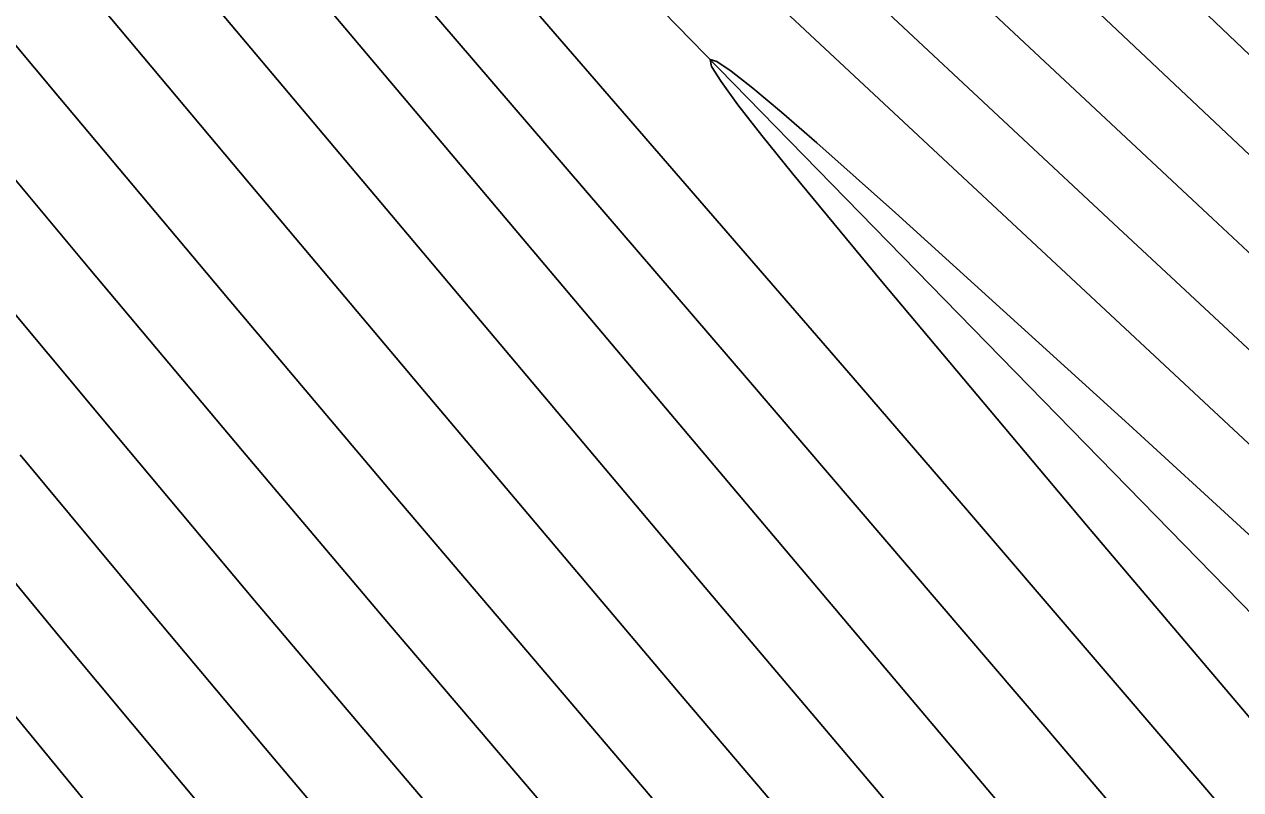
# Model space of a CAD drawing. Extents: x 2356077 to 2359823, y 225951 to 227822.
# Drawn here: x 2357927.46 to 2357941.73, y 226193.39 to 226202.37 of the extents above; entities that cross this region are included whole.
import ezdxf

# ---------------------------------------------------------------- set-up
doc = ezdxf.new("R2010")
doc.units = 0
for name, color, linetype in [('DTM Contours Major', 7, 'Continuous'), ('DTM Contours Minor', 7, 'Continuous'), ('Exist DTM Breakline', 7, 'Continuous'), ('Exist DTM Breakline Underwater', 7, 'Continuous'), ('Exist DTM Drainline', 7, 'Continuous')]:
    doc.layers.add(name, color=color, linetype=linetype)

msp = doc.modelspace()

# ---------------------------------------------------------------- linework, layer by layer
at = {"layer": 'DTM Contours Major'}
for points in [[(2357971.267, 226172.765), (2357969.197, 226174.731), (2357967.18, 226176.673), (2357964.346, 226179.428), (2357958.742, 226184.909), (2357957.294, 226186.312), (2357955.75, 226187.793), (2357953.86, 226189.583), (2357951.828, 226191.489), (2357945.328, 226197.555), (2357942.241, 226200.453), (2357938.525, 226203.958), (2357937.564, 226204.857), (2357935.116, 226207.132), (2357932.576, 226209.482), (2357930.011, 226211.867), (2357927.487, 226214.246), (2357925.073, 226216.575), (2357922.834, 226218.813)], [(2357925.024, 226208.128), (2357927.503, 226205.192), (2357935.359, 226195.861), (2357939.092, 226191.454), (2357941.742, 226188.336), (2357943.49, 226186.291), (2357945.244, 226184.257), (2357946.981, 226182.27), (2357948.679, 226180.365), (2357950.314, 226178.578), (2357951.154, 226177.683), (2357951.975, 226176.823), (2357952.782, 226175.993), (2357953.58, 226175.183)], [(2357927.406, 226197.315), (2357928.873, 226195.555), (2357930.283, 226193.877), (2357931.646, 226192.265), (2357932.972, 226190.707), (2357934.297, 226189.163), (2357935.595, 226187.659), (2357936.868, 226186.195), (2357938.113, 226184.772), (2357939.33, 226183.388), (2357941.381, 226181.075), (2357942.233, 226180.124), (2357943.081, 226179.185), (2357943.933, 226178.255), (2357944.794, 226177.328), (2357945.67, 226176.401), (2357946.733, 226175.298)]]:
    msp.add_lwpolyline(points, dxfattribs=at)
at = {"layer": 'DTM Contours Minor'}
for points in [[(2357970.72, 226171.378), (2357968.376, 226173.552), (2357966.113, 226175.685), (2357963.228, 226178.44), (2357957.918, 226183.556), (2357956.023, 226185.359), (2357953.958, 226187.299), (2357951.678, 226189.422), (2357943.889, 226196.638), (2357940.24, 226200.032), (2357935.833, 226204.145), (2357932.305, 226207.422), (2357928.674, 226210.775), (2357925.143, 226214.01), (2357921.92, 226216.934), (2357919.209, 226219.351)], [(2357971.594, 226173.489), (2357969.646, 226175.343), (2357967.738, 226177.181), (2357964.924, 226179.919), (2357958.132, 226186.573), (2357956.542, 226188.113), (2357955.704, 226188.917), (2357953.925, 226190.61), (2357952.03, 226192.396), (2357946.021, 226198.037), (2357944.033, 226199.917), (2357940.047, 226203.715), (2357937.991, 226205.659), (2357935.718, 226207.781), (2357933.365, 226209.968), (2357930.998, 226212.184), (2357928.681, 226214.392), (2357926.481, 226216.553), (2357924.463, 226218.633)], [(2357971.017, 226172.1), (2357968.802, 226174.159), (2357966.655, 226176.189), (2357964.649, 226178.108), (2357962.162, 226180.51), (2357958.593, 226183.975), (2357956.551, 226185.939), (2357955.822, 226186.633), (2357953.829, 226188.513), (2357951.665, 226190.537), (2357944.633, 226197.073), (2357941.405, 226200.084), (2357937.934, 226203.332), (2357937.038, 226204.167), (2357934.299, 226206.704), (2357928.565, 226211.986), (2357925.728, 226214.612), (2357923.017, 226217.147)], [(2357919.423, 226213.216), (2357930.095, 226200.505), (2357932.153, 226198.061), (2357935.154, 226194.511), (2357938.156, 226190.986), (2357941.664, 226186.881), (2357943.217, 226185.075), (2357944.776, 226183.277), (2357946.329, 226181.512), (2357947.86, 226179.804), (2357949.358, 226178.176), (2357950.256, 226177.224), (2357951.14, 226176.305), (2357952.016, 226175.411)], [(2357970.525, 226170.569), (2357968.049, 226172.859), (2357965.648, 226175.114), (2357962.7, 226177.913), (2357958.282, 226182.135), (2357956.524, 226183.8), (2357953.582, 226186.556), (2357951.018, 226188.937), (2357942.4, 226196.914), (2357938.122, 226200.897), (2357933.205, 226205.487), (2357930.958, 226207.564), (2357928.96, 226209.381), (2357927.338, 226210.805)], [(2357926.92, 226210.207), (2357928.368, 226208.449), (2357930.205, 226206.288), (2357932.292, 226203.868), (2357937.183, 226198.22), (2357938.525, 226196.664), (2357941.194, 226193.553), (2357946.387, 226187.488), (2357948.83, 226184.656), (2357951.115, 226182.042), (2357953.201, 226179.706), (2357953.839, 226179.006), (2357954.456, 226178.339), (2357955.641, 226177.076), (2357956.792, 226175.874), (2357959.589, 226172.998), (2357960.33, 226172.229), (2357961.098, 226171.421), (2357963.031, 226169.341), (2357965.062, 226167.064), (2357967.106, 226164.655), (2357969.076, 226162.177), (2357970.887, 226159.695)], [(2357927.443, 226208.098), (2357935.933, 226198.22), (2357939.455, 226194.102), (2357944.158, 226188.574), (2357946.395, 226185.956), (2357948.527, 226183.487), (2357950.531, 226181.205), (2357952.385, 226179.149), (2357953.071, 226178.408), (2357953.735, 226177.701), (2357954.383, 226177.022), (2357955.02, 226176.364), (2357955.651, 226175.722), (2357957.038, 226174.334), (2357958.59, 226172.794), (2357959.395, 226171.989), (2357960.227, 226171.146), (2357961.09, 226170.256), (2357962.895, 226168.334), (2357964.772, 226166.233), (2357966.65, 226163.999), (2357968.456, 226161.678), (2357970.121, 226159.316)], [(2357926.681, 226207.697), (2357932.045, 226201.349), (2357941.808, 226189.781), (2357943.782, 226187.454), (2357945.747, 226185.157), (2357947.674, 226182.935), (2357949.533, 226180.834), (2357951.293, 226178.899), (2357952.065, 226178.074), (2357952.816, 226177.287), (2357953.549, 226176.531), (2357954.272, 226175.8), (2357954.988, 226175.086), (2357955.705, 226174.383), (2357958.323, 226171.853), (2357959.229, 226170.969), (2357960.159, 226170.046), (2357961.116, 226169.073), (2357962.806, 226167.288), (2357964.533, 226165.352), (2357966.243, 226163.291), (2357967.88, 226161.129), (2357969.426, 226158.882), (2357971.541, 226156.457)], [(2357925.846, 226203.924), (2357927.872, 226201.5), (2357929.861, 226199.135), (2357931.794, 226196.849), (2357934.803, 226193.316), (2357938.094, 226189.483), (2357941.598, 226185.418), (2357942.976, 226183.827), (2357944.353, 226182.252), (2357945.725, 226180.703), (2357947.088, 226179.193), (2357948.437, 226177.735), (2357949.383, 226176.738), (2357950.323, 226175.767), (2357951.262, 226174.815)], [(2357943.134, 226195.186), (2357940.418, 226197.672), (2357937.68, 226200.154), (2357936.756, 226200.976), (2357936.344, 226201.335), (2357936.008, 226201.618), (2357935.753, 226201.819), (2357935.585, 226201.932), (2357935.506, 226201.953), (2357935.522, 226201.873), (2357935.633, 226201.695), (2357935.832, 226201.424), (2357936.113, 226201.063), (2357936.471, 226200.619), (2357937.518, 226199.353), (2357939.923, 226196.49), (2357942.405, 226193.564)], [(2357926.382, 226201.699), (2357928.225, 226199.494), (2357930.017, 226197.363), (2357931.753, 226195.312), (2357933.427, 226193.346), (2357935.818, 226190.556), (2357939.221, 226186.62), (2357941.528, 226183.965), (2357942.724, 226182.595), (2357943.918, 226181.24), (2357945.113, 226179.904), (2357946.308, 226178.591), (2357947.505, 226177.304), (2357948.494, 226176.267), (2357949.489, 226175.246)], [(2357926.906, 226199.493), (2357928.56, 226197.511), (2357930.158, 226195.61), (2357931.703, 226193.784), (2357933.201, 226192.025), (2357934.469, 226190.546), (2357936.92, 226187.708), (2357939.274, 226185.004), (2357941.453, 226182.519), (2357942.475, 226181.362), (2357943.494, 226180.219), (2357944.515, 226179.088), (2357945.544, 226177.968), (2357946.584, 226176.859), (2357947.612, 226175.787), (2357948.657, 226174.72)], [(2357926.528, 226196.808), (2357927.878, 226195.176), (2357929.159, 226193.636), (2357930.385, 226192.173), (2357931.57, 226190.768), (2357932.728, 226189.407), (2357934.115, 226187.789), (2357935.478, 226186.212), (2357936.816, 226184.68), (2357938.124, 226183.194), (2357939.4, 226181.758), (2357940.641, 226180.375), (2357942.005, 226178.873), (2357942.682, 226178.138), (2357943.361, 226177.407), (2357944.048, 226176.677), (2357944.748, 226175.943), (2357945.853, 226174.805)], [(2357925.936, 226195.966), (2357928.306, 226193.086), (2357929.397, 226191.772), (2357930.441, 226190.522), (2357931.451, 226189.322), (2357932.439, 226188.157), (2357933.908, 226186.439), (2357935.354, 226184.769), (2357936.775, 226183.148), (2357938.168, 226181.581), (2357939.532, 226180.068), (2357940.864, 226178.613), (2357942.3, 226177.073), (2357943.261, 226176.061), (2357943.75, 226175.553)]]:
    msp.add_lwpolyline(points, dxfattribs=at)
at = {"layer": 'Exist DTM Breakline'}
for points in [[(2357739.379, 226441.004), (2357819.613, 226359.102), (2357890.87, 226277.588), (2357993.999, 226180.096), (2358102.764, 226183.23), (2358191.473, 226205.9), (2358275.273, 226131.78), (2358421.38, 226152.319), (2358505.025, 226137.402), (2358547.118, 226053.573)], [(2357719.555, 226395.117), (2357791.559, 226318.918), (2357850.785, 226251.619), (2357976.144, 226133.407), (2357988.46, 226117.463)]]:
    msp.add_spline(points, degree=3, dxfattribs=at)
at = {"layer": 'Exist DTM Breakline Underwater'}
for points in [[(2357739.428, 226434.309), (2357811.723, 226357.465), (2357885.724, 226276.345), (2357991.789, 226172.502), (2358103.028, 226173.66), (2358191.056, 226197.408), (2358272.648, 226122.63), (2358421.22, 226141.688), (2358498.765, 226117.394), (2358527.12, 226046.782)], [(2357722.365, 226399.093), (2357796.501, 226325.142), (2357855.427, 226255.408), (2357974.836, 226142.381), (2357994.862, 226118.943)]]:
    msp.add_spline(points, degree=3, dxfattribs=at)
at = {"layer": 'Exist DTM Drainline'}
msp.add_line((2357874.586, 226264.309), (2357980.851, 226155.539), dxfattribs=at)

doc.saveas('drawing.dxf')
